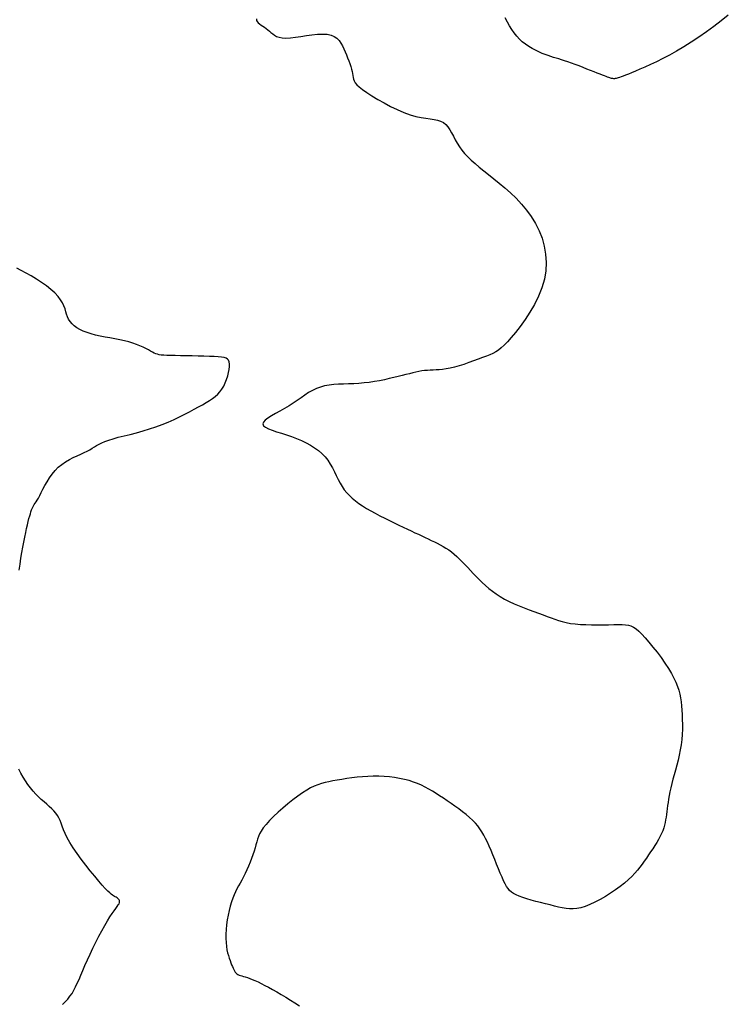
# Model space of a CAD drawing. Header units: millimetres. Extents: x 32690613 to 32693367, y 5343692 to 5344708.
# Tile 982 of 1009: x 32693310 to 32693321, y 5344438 to 5344453. Entities that reach past the tile are written whole.
import ezdxf

# ---------------------------------------------------------------- set-up
doc = ezdxf.new("R2010")
doc.units = ezdxf.units.MM
doc.header["$LTSCALE"] = 20
doc.layers.add('02-DGM_HL_491.50', color=72, linetype='Continuous')

msp = doc.modelspace()

# ---------------------------------------------------------------- linework, layer by layer
at = {"layer": '02-DGM_HL_491.50', "elevation": 491.5, "flags": 128}
for points in [[(32693313.763, 5344453.02), (32693313.765, 5344452.999), (32693313.775, 5344452.981), (32693313.789, 5344452.963), (32693313.809, 5344452.946), (32693313.832, 5344452.93), (32693313.857, 5344452.913), (32693313.883, 5344452.896), (32693313.909, 5344452.878), (32693313.934, 5344452.859), (32693313.958, 5344452.839), (32693313.98, 5344452.818), (32693314.005, 5344452.797), (32693314.032, 5344452.778), (32693314.063, 5344452.761), (32693314.101, 5344452.748), (32693314.147, 5344452.739), (32693314.202, 5344452.737), (32693314.268, 5344452.741), (32693314.343, 5344452.749), (32693314.423, 5344452.761), (32693314.506, 5344452.773), (32693314.59, 5344452.784), (32693314.671, 5344452.793), (32693314.747, 5344452.796), (32693314.815, 5344452.792), (32693314.873, 5344452.78), (32693314.921, 5344452.76), (32693314.961, 5344452.733), (32693314.994, 5344452.7), (32693315.021, 5344452.662), (32693315.045, 5344452.622), (32693315.065, 5344452.578), (32693315.084, 5344452.533), (32693315.102, 5344452.488), (32693315.12, 5344452.443), (32693315.137, 5344452.399), (32693315.152, 5344452.356), (32693315.166, 5344452.315), (32693315.178, 5344452.276), (32693315.188, 5344452.24), (32693315.194, 5344452.207), (32693315.199, 5344452.178), (32693315.202, 5344452.151), (32693315.208, 5344452.125), (32693315.217, 5344452.099), (32693315.233, 5344452.072), (32693315.257, 5344452.042), (32693315.292, 5344452.009), (32693315.341, 5344451.97), (32693315.405, 5344451.925), (32693315.482, 5344451.875), (32693315.568, 5344451.823), (32693315.662, 5344451.771), (32693315.76, 5344451.72), (32693315.858, 5344451.673), (32693315.956, 5344451.631), (32693316.048, 5344451.597), (32693316.134, 5344451.572), (32693316.212, 5344451.555), (32693316.284, 5344451.543), (32693316.348, 5344451.534), (32693316.406, 5344451.525), (32693316.458, 5344451.515), (32693316.504, 5344451.5), (32693316.545, 5344451.48), (32693316.58, 5344451.451), (32693316.611, 5344451.415), (32693316.64, 5344451.373), (32693316.666, 5344451.326), (32693316.693, 5344451.277), (32693316.72, 5344451.225), (32693316.749, 5344451.172), (32693316.782, 5344451.12), (32693316.819, 5344451.069), (32693316.861, 5344451.019), (32693316.907, 5344450.97), (32693316.959, 5344450.921), (32693317.016, 5344450.871), (32693317.077, 5344450.818), (32693317.144, 5344450.764), (32693317.216, 5344450.706), (32693317.294, 5344450.644), (32693317.375, 5344450.579), (32693317.459, 5344450.508), (32693317.543, 5344450.433), (32693317.626, 5344450.354), (32693317.706, 5344450.268), (32693317.782, 5344450.178), (32693317.852, 5344450.081), (32693317.914, 5344449.979), (32693317.968, 5344449.871), (32693318.012, 5344449.759), (32693318.045, 5344449.642), (32693318.066, 5344449.522), (32693318.074, 5344449.4), (32693318.068, 5344449.275), (32693318.047, 5344449.15), (32693318.009, 5344449.023), (32693317.959, 5344448.898), (32693317.899, 5344448.777), (32693317.831, 5344448.66), (32693317.76, 5344448.55), (32693317.688, 5344448.449), (32693317.619, 5344448.36), (32693317.555, 5344448.282), (32693317.499, 5344448.219), (32693317.45, 5344448.169), (32693317.406, 5344448.129), (32693317.364, 5344448.096), (32693317.324, 5344448.071), (32693317.281, 5344448.048), (32693317.235, 5344448.028), (32693317.184, 5344448.007), (32693317.126, 5344447.985), (32693317.062, 5344447.96), (32693316.994, 5344447.935), (32693316.923, 5344447.91), (32693316.851, 5344447.885), (32693316.78, 5344447.863), (32693316.712, 5344447.844), (32693316.647, 5344447.828), (32693316.588, 5344447.816), (32693316.533, 5344447.808), (32693316.483, 5344447.804), (32693316.436, 5344447.801), (32693316.392, 5344447.799), (32693316.349, 5344447.797), (32693316.307, 5344447.795), (32693316.266, 5344447.792), (32693316.224, 5344447.786), (32693316.18, 5344447.779), (32693316.136, 5344447.769), (32693316.089, 5344447.758), (32693316.04, 5344447.746), (32693315.987, 5344447.733), (32693315.931, 5344447.718), (32693315.872, 5344447.703), (32693315.808, 5344447.688), (32693315.74, 5344447.672), (32693315.669, 5344447.657), (32693315.595, 5344447.642), (32693315.519, 5344447.629), (32693315.442, 5344447.617), (32693315.365, 5344447.608), (32693315.287, 5344447.601), (32693315.21, 5344447.596), (32693315.134, 5344447.594), (32693315.059, 5344447.591), (32693314.985, 5344447.589), (32693314.914, 5344447.584), (32693314.845, 5344447.577), (32693314.778, 5344447.565), (32693314.715, 5344447.548), (32693314.655, 5344447.525), (32693314.597, 5344447.497), (32693314.54, 5344447.464), (32693314.485, 5344447.427), (32693314.428, 5344447.389), (32693314.371, 5344447.348), (32693314.311, 5344447.307), (32693314.248, 5344447.266), (32693314.181, 5344447.227), (32693314.113, 5344447.189), (32693314.047, 5344447.153), (32693313.987, 5344447.118), (32693313.934, 5344447.085), (32693313.893, 5344447.054), (32693313.867, 5344447.025), (32693313.858, 5344446.998), (32693313.869, 5344446.973), (32693313.898, 5344446.95), (32693313.942, 5344446.927), (32693313.998, 5344446.905), (32693314.063, 5344446.883), (32693314.135, 5344446.86), (32693314.21, 5344446.837), (32693314.287, 5344446.811), (32693314.361, 5344446.783), (32693314.433, 5344446.753), (32693314.502, 5344446.72), (32693314.567, 5344446.684), (32693314.629, 5344446.645), (32693314.686, 5344446.604), (32693314.738, 5344446.559), (32693314.784, 5344446.51), (32693314.825, 5344446.458), (32693314.861, 5344446.403), (32693314.893, 5344446.346), (32693314.923, 5344446.289), (32693314.952, 5344446.231), (32693314.979, 5344446.175), (32693315.008, 5344446.12), (32693315.038, 5344446.068), (32693315.071, 5344446.02), (32693315.108, 5344445.975), (32693315.147, 5344445.933), (32693315.19, 5344445.893), (32693315.237, 5344445.854), (32693315.287, 5344445.817), (32693315.342, 5344445.78), (32693315.401, 5344445.743), (32693315.465, 5344445.707), (32693315.532, 5344445.67), (32693315.601, 5344445.633), (32693315.672, 5344445.597), (32693315.743, 5344445.561), (32693315.813, 5344445.527), (32693315.882, 5344445.495), (32693315.947, 5344445.464), (32693316.009, 5344445.435), (32693316.067, 5344445.408), (32693316.122, 5344445.382), (32693316.175, 5344445.358), (32693316.225, 5344445.335), (32693316.273, 5344445.312), (32693316.319, 5344445.29), (32693316.365, 5344445.268), (32693316.41, 5344445.247), (32693316.454, 5344445.224), (32693316.497, 5344445.202), (32693316.54, 5344445.178), (32693316.583, 5344445.152), (32693316.625, 5344445.125), (32693316.666, 5344445.095), (32693316.706, 5344445.063), (32693316.747, 5344445.028), (32693316.786, 5344444.99), (32693316.826, 5344444.95), (32693316.866, 5344444.909), (32693316.907, 5344444.866), (32693316.947, 5344444.822), (32693316.989, 5344444.777), (32693317.032, 5344444.732), (32693317.076, 5344444.686), (32693317.122, 5344444.642), (32693317.17, 5344444.597), (32693317.221, 5344444.554), (32693317.274, 5344444.512), (32693317.331, 5344444.471), (32693317.391, 5344444.431), (32693317.455, 5344444.394), (32693317.524, 5344444.358), (32693317.596, 5344444.325), (32693317.67, 5344444.293), (32693317.745, 5344444.263), (32693317.819, 5344444.235), (32693317.892, 5344444.208), (32693317.962, 5344444.183), (32693318.027, 5344444.159), (32693318.089, 5344444.136), (32693318.146, 5344444.114), (32693318.202, 5344444.094), (32693318.257, 5344444.076), (32693318.313, 5344444.059), (32693318.372, 5344444.045), (32693318.436, 5344444.034), (32693318.505, 5344444.025), (32693318.582, 5344444.018), (32693318.664, 5344444.015), (32693318.75, 5344444.013), (32693318.836, 5344444.013), (32693318.921, 5344444.013), (32693319.002, 5344444.014), (32693319.078, 5344444.016), (32693319.145, 5344444.016), (32693319.203, 5344444.016), (32693319.252, 5344444.013), (32693319.296, 5344444.007), (32693319.335, 5344443.996), (32693319.373, 5344443.978), (32693319.41, 5344443.953), (32693319.451, 5344443.919), (32693319.496, 5344443.874), (32693319.547, 5344443.819), (32693319.603, 5344443.753), (32693319.662, 5344443.681), (32693319.723, 5344443.604), (32693319.782, 5344443.524), (32693319.839, 5344443.443), (32693319.891, 5344443.364), (32693319.937, 5344443.29), (32693319.975, 5344443.221), (32693320.005, 5344443.157), (32693320.029, 5344443.097), (32693320.048, 5344443.039), (32693320.062, 5344442.983), (32693320.073, 5344442.926), (32693320.08, 5344442.868), (32693320.087, 5344442.808), (32693320.092, 5344442.743), (32693320.096, 5344442.676), (32693320.099, 5344442.605), (32693320.101, 5344442.532), (32693320.1, 5344442.458), (32693320.096, 5344442.382), (32693320.09, 5344442.305), (32693320.081, 5344442.228), (32693320.068, 5344442.151), (32693320.053, 5344442.075), (32693320.035, 5344441.999), (32693320.016, 5344441.926), (32693319.997, 5344441.853), (32693319.977, 5344441.783), (32693319.959, 5344441.716), (32693319.942, 5344441.651), (32693319.927, 5344441.59), (32693319.915, 5344441.531), (32693319.904, 5344441.475), (32693319.895, 5344441.422), (32693319.887, 5344441.372), (32693319.88, 5344441.324), (32693319.874, 5344441.278), (32693319.868, 5344441.234), (32693319.863, 5344441.191), (32693319.857, 5344441.15), (32693319.851, 5344441.111), (32693319.843, 5344441.071), (32693319.834, 5344441.032), (32693319.822, 5344440.992), (32693319.808, 5344440.951), (32693319.791, 5344440.91), (32693319.77, 5344440.867), (32693319.746, 5344440.822), (32693319.719, 5344440.776), (32693319.69, 5344440.73), (32693319.66, 5344440.683), (32693319.628, 5344440.636), (32693319.597, 5344440.59), (32693319.565, 5344440.544), (32693319.533, 5344440.498), (32693319.501, 5344440.453), (32693319.467, 5344440.408), (32693319.431, 5344440.363), (32693319.391, 5344440.317), (32693319.347, 5344440.27), (32693319.296, 5344440.223), (32693319.24, 5344440.173), (32693319.175, 5344440.123), (32693319.105, 5344440.071), (32693319.031, 5344440.021), (32693318.954, 5344439.973), (32693318.876, 5344439.927), (32693318.799, 5344439.887), (32693318.725, 5344439.852), (32693318.655, 5344439.825), (32693318.591, 5344439.806), (32693318.532, 5344439.794), (32693318.476, 5344439.788), (32693318.422, 5344439.789), (32693318.369, 5344439.794), (32693318.314, 5344439.804), (32693318.257, 5344439.816), (32693318.197, 5344439.831), (32693318.131, 5344439.847), (32693318.062, 5344439.864), (32693317.991, 5344439.882), (32693317.92, 5344439.9), (32693317.851, 5344439.919), (32693317.786, 5344439.939), (32693317.725, 5344439.958), (32693317.672, 5344439.977), (32693317.627, 5344439.996), (32693317.589, 5344440.016), (32693317.557, 5344440.037), (32693317.53, 5344440.061), (32693317.506, 5344440.089), (32693317.484, 5344440.122), (32693317.463, 5344440.16), (32693317.441, 5344440.206), (32693317.417, 5344440.26), (32693317.391, 5344440.32), (32693317.365, 5344440.385), (32693317.337, 5344440.452), (32693317.309, 5344440.522), (32693317.281, 5344440.591), (32693317.253, 5344440.658), (32693317.226, 5344440.722), (32693317.2, 5344440.781), (32693317.173, 5344440.836), (32693317.147, 5344440.886), (32693317.119, 5344440.934), (32693317.089, 5344440.979), (32693317.056, 5344441.023), (32693317.02, 5344441.065), (32693316.979, 5344441.107), (32693316.933, 5344441.149), (32693316.883, 5344441.191), (32693316.83, 5344441.233), (32693316.774, 5344441.274), (32693316.716, 5344441.315), (32693316.658, 5344441.355), (32693316.6, 5344441.395), (32693316.544, 5344441.433), (32693316.489, 5344441.469), (32693316.435, 5344441.504), (32693316.382, 5344441.538), (32693316.329, 5344441.569), (32693316.275, 5344441.599), (32693316.219, 5344441.626), (32693316.161, 5344441.652), (32693316.1, 5344441.674), (32693316.034, 5344441.695), (32693315.965, 5344441.713), (32693315.893, 5344441.728), (32693315.819, 5344441.74), (32693315.742, 5344441.75), (32693315.663, 5344441.757), (32693315.583, 5344441.76), (32693315.502, 5344441.761), (32693315.421, 5344441.758), (32693315.34, 5344441.753), (32693315.26, 5344441.746), (32693315.182, 5344441.736), (32693315.106, 5344441.726), (32693315.033, 5344441.714), (32693314.964, 5344441.702), (32693314.899, 5344441.69), (32693314.84, 5344441.679), (32693314.784, 5344441.666), (32693314.73, 5344441.652), (32693314.677, 5344441.635), (32693314.624, 5344441.614), (32693314.569, 5344441.587), (32693314.511, 5344441.554), (32693314.447, 5344441.514), (32693314.379, 5344441.466), (32693314.306, 5344441.411), (32693314.231, 5344441.351), (32693314.157, 5344441.288), (32693314.085, 5344441.224), (32693314.018, 5344441.161), (32693313.958, 5344441.1), (32693313.907, 5344441.043), (32693313.866, 5344440.992), (32693313.835, 5344440.946), (32693313.811, 5344440.904), (32693313.793, 5344440.863), (32693313.779, 5344440.824), (32693313.767, 5344440.784), (32693313.756, 5344440.742), (32693313.744, 5344440.696), (32693313.729, 5344440.647), (32693313.711, 5344440.594), (32693313.69, 5344440.538), (32693313.668, 5344440.481), (32693313.645, 5344440.424), (32693313.62, 5344440.368), (32693313.595, 5344440.314), (32693313.57, 5344440.263), (32693313.545, 5344440.216), (32693313.521, 5344440.171), (32693313.497, 5344440.129), (32693313.474, 5344440.086), (32693313.452, 5344440.042), (32693313.43, 5344439.996), (32693313.41, 5344439.946), (32693313.391, 5344439.891), (32693313.373, 5344439.83), (32693313.356, 5344439.764), (32693313.342, 5344439.695), (32693313.33, 5344439.623), (32693313.32, 5344439.551), (32693313.313, 5344439.48), (32693313.309, 5344439.411), (32693313.308, 5344439.346), (32693313.311, 5344439.286), (32693313.317, 5344439.231), (32693313.325, 5344439.181), (32693313.335, 5344439.135), (32693313.347, 5344439.093), (32693313.359, 5344439.055), (32693313.371, 5344439.02), (32693313.383, 5344438.987), (32693313.394, 5344438.958), (32693313.405, 5344438.931), (32693313.415, 5344438.907), (32693313.425, 5344438.885), (32693313.436, 5344438.865), (32693313.447, 5344438.848), (32693313.46, 5344438.834), (32693313.473, 5344438.822), (32693313.488, 5344438.812), (32693313.505, 5344438.804), (32693313.525, 5344438.797), (32693313.546, 5344438.791), (32693313.571, 5344438.784), (32693313.598, 5344438.776), (32693313.629, 5344438.767), (32693313.663, 5344438.755), (32693313.701, 5344438.74), (32693313.742, 5344438.722), (32693313.787, 5344438.702), (32693313.836, 5344438.678), (32693313.888, 5344438.651), (32693313.944, 5344438.622), (32693314.003, 5344438.589), (32693314.066, 5344438.554), (32693314.131, 5344438.515), (32693314.199, 5344438.475), (32693314.268, 5344438.433), (32693314.337, 5344438.391), (32693314.406, 5344438.349)], [(32693320.783, 5344453.076), (32693320.679, 5344452.993), (32693320.57, 5344452.909), (32693320.458, 5344452.828), (32693320.345, 5344452.749), (32693320.233, 5344452.675), (32693320.122, 5344452.605), (32693320.013, 5344452.541), (32693319.908, 5344452.483), (32693319.808, 5344452.431), (32693319.713, 5344452.384), (32693319.624, 5344452.342), (32693319.542, 5344452.305), (32693319.468, 5344452.273), (32693319.402, 5344452.245), (32693319.345, 5344452.221), (32693319.296, 5344452.201), (32693319.255, 5344452.184), (32693319.22, 5344452.171), (32693319.191, 5344452.16), (32693319.167, 5344452.151), (32693319.146, 5344452.145), (32693319.129, 5344452.14), (32693319.114, 5344452.136), (32693319.101, 5344452.134), (32693319.089, 5344452.132), (32693319.078, 5344452.132), (32693319.067, 5344452.133), (32693319.056, 5344452.134), (32693319.045, 5344452.137), (32693319.033, 5344452.14), (32693319.02, 5344452.144), (32693319.004, 5344452.149), (32693318.986, 5344452.155), (32693318.965, 5344452.163), (32693318.94, 5344452.173), (32693318.91, 5344452.184), (32693318.875, 5344452.198), (32693318.834, 5344452.214), (32693318.787, 5344452.233), (32693318.735, 5344452.254), (32693318.68, 5344452.276), (32693318.622, 5344452.299), (32693318.563, 5344452.322), (32693318.505, 5344452.344), (32693318.448, 5344452.365), (32693318.396, 5344452.384), (32693318.347, 5344452.4), (32693318.302, 5344452.413), (32693318.26, 5344452.426), (32693318.22, 5344452.438), (32693318.181, 5344452.449), (32693318.142, 5344452.462), (32693318.101, 5344452.475), (32693318.058, 5344452.491), (32693318.012, 5344452.509), (32693317.964, 5344452.531), (32693317.914, 5344452.555), (32693317.864, 5344452.582), (32693317.814, 5344452.612), (32693317.765, 5344452.646), (32693317.718, 5344452.682), (32693317.675, 5344452.722), (32693317.635, 5344452.766), (32693317.598, 5344452.813), (32693317.563, 5344452.863), (32693317.53, 5344452.917), (32693317.497, 5344452.975), (32693317.464, 5344453.036)], [(32693310.235, 5344444.824), (32693310.247, 5344444.914), (32693310.26, 5344445.001), (32693310.273, 5344445.085), (32693310.288, 5344445.166), (32693310.303, 5344445.243), (32693310.318, 5344445.316), (32693310.332, 5344445.383), (32693310.345, 5344445.444), (32693310.358, 5344445.499), (32693310.369, 5344445.548), (32693310.38, 5344445.592), (32693310.39, 5344445.631), (32693310.4, 5344445.664), (32693310.409, 5344445.694), (32693310.418, 5344445.72), (32693310.428, 5344445.743), (32693310.438, 5344445.763), (32693310.448, 5344445.781), (32693310.459, 5344445.8), (32693310.472, 5344445.819), (32693310.486, 5344445.841), (32693310.501, 5344445.866), (32693310.519, 5344445.897), (32693310.539, 5344445.934), (32693310.562, 5344445.978), (32693310.588, 5344446.027), (32693310.617, 5344446.081), (32693310.649, 5344446.138), (32693310.684, 5344446.195), (32693310.724, 5344446.251), (32693310.768, 5344446.305), (32693310.816, 5344446.355), (32693310.868, 5344446.398), (32693310.924, 5344446.437), (32693310.981, 5344446.471), (32693311.039, 5344446.5), (32693311.096, 5344446.527), (32693311.15, 5344446.551), (32693311.2, 5344446.574), (32693311.246, 5344446.595), (32693311.285, 5344446.616), (32693311.32, 5344446.637), (32693311.353, 5344446.657), (32693311.386, 5344446.678), (32693311.422, 5344446.698), (32693311.462, 5344446.718), (32693311.509, 5344446.738), (32693311.566, 5344446.758), (32693311.633, 5344446.779), (32693311.709, 5344446.8), (32693311.794, 5344446.821), (32693311.885, 5344446.844), (32693311.979, 5344446.869), (32693312.076, 5344446.895), (32693312.174, 5344446.924), (32693312.269, 5344446.956), (32693312.362, 5344446.99), (32693312.452, 5344447.026), (32693312.538, 5344447.065), (32693312.619, 5344447.103), (32693312.697, 5344447.142), (32693312.77, 5344447.181), (32693312.839, 5344447.218), (32693312.903, 5344447.253), (32693312.961, 5344447.285), (32693313.015, 5344447.316), (32693313.065, 5344447.346), (32693313.109, 5344447.376), (32693313.15, 5344447.407), (32693313.187, 5344447.44), (32693313.22, 5344447.476), (32693313.25, 5344447.517), (32693313.276, 5344447.562), (32693313.3, 5344447.61), (32693313.319, 5344447.661), (32693313.336, 5344447.712), (32693313.348, 5344447.762), (32693313.357, 5344447.809), (32693313.362, 5344447.852), (32693313.362, 5344447.89), (32693313.359, 5344447.92), (32693313.35, 5344447.945), (32693313.335, 5344447.963), (32693313.313, 5344447.977), (32693313.283, 5344447.987), (32693313.244, 5344447.994), (32693313.195, 5344447.998), (32693313.134, 5344448.002), (32693313.063, 5344448.004), (32693312.982, 5344448.006), (32693312.896, 5344448.008), (32693312.807, 5344448.01), (32693312.718, 5344448.011), (32693312.633, 5344448.013), (32693312.555, 5344448.014), (32693312.486, 5344448.016), (32693312.43, 5344448.017), (32693312.384, 5344448.02), (32693312.347, 5344448.023), (32693312.317, 5344448.028), (32693312.291, 5344448.034), (32693312.267, 5344448.042), (32693312.244, 5344448.052), (32693312.218, 5344448.065), (32693312.189, 5344448.081), (32693312.157, 5344448.099), (32693312.119, 5344448.119), (32693312.078, 5344448.139), (32693312.031, 5344448.161), (32693311.981, 5344448.181), (32693311.925, 5344448.201), (32693311.864, 5344448.22), (32693311.799, 5344448.236), (32693311.729, 5344448.251), (32693311.657, 5344448.265), (32693311.584, 5344448.278), (32693311.511, 5344448.291), (32693311.439, 5344448.305), (32693311.369, 5344448.321), (32693311.304, 5344448.338), (32693311.243, 5344448.358), (32693311.187, 5344448.38), (32693311.137, 5344448.404), (32693311.093, 5344448.43), (32693311.053, 5344448.458), (32693311.02, 5344448.489), (32693310.992, 5344448.521), (32693310.969, 5344448.555), (32693310.953, 5344448.591), (32693310.94, 5344448.629), (32693310.928, 5344448.668), (32693310.916, 5344448.71), (32693310.9, 5344448.753), (32693310.88, 5344448.798), (32693310.851, 5344448.845), (32693310.813, 5344448.895), (32693310.764, 5344448.946), (32693310.705, 5344448.998), (32693310.638, 5344449.051), (32693310.566, 5344449.103), (32693310.49, 5344449.153), (32693310.414, 5344449.2), (32693310.338, 5344449.243), (32693310.265, 5344449.282), (32693310.198, 5344449.315)], [(32693310.878, 5344438.366), (32693310.918, 5344438.406), (32693310.956, 5344438.446), (32693310.99, 5344438.488), (32693311.021, 5344438.532), (32693311.048, 5344438.579), (32693311.074, 5344438.629), (32693311.099, 5344438.682), (32693311.124, 5344438.74), (32693311.15, 5344438.803), (32693311.179, 5344438.872), (32693311.212, 5344438.947), (32693311.248, 5344439.029), (32693311.288, 5344439.115), (32693311.331, 5344439.204), (32693311.375, 5344439.293), (32693311.42, 5344439.381), (32693311.464, 5344439.464), (32693311.507, 5344439.542), (32693311.547, 5344439.611), (32693311.583, 5344439.67), (32693311.616, 5344439.719), (32693311.645, 5344439.76), (32693311.67, 5344439.794), (32693311.691, 5344439.823), (32693311.707, 5344439.846), (32693311.719, 5344439.865), (32693311.726, 5344439.882), (32693311.728, 5344439.897), (32693311.726, 5344439.911), (32693311.721, 5344439.923), (32693311.712, 5344439.934), (32693311.702, 5344439.944), (32693311.69, 5344439.953), (32693311.677, 5344439.961), (32693311.664, 5344439.967), (32693311.651, 5344439.974), (32693311.638, 5344439.981), (32693311.623, 5344439.991), (32693311.604, 5344440.005), (32693311.581, 5344440.025), (32693311.552, 5344440.054), (32693311.515, 5344440.091), (32693311.471, 5344440.141), (32693311.418, 5344440.202), (32693311.357, 5344440.274), (32693311.292, 5344440.354), (32693311.225, 5344440.438), (32693311.158, 5344440.526), (32693311.095, 5344440.613), (32693311.037, 5344440.697), (32693310.988, 5344440.775), (32693310.948, 5344440.846), (32693310.917, 5344440.909), (32693310.893, 5344440.966), (32693310.874, 5344441.016), (32693310.857, 5344441.062), (32693310.842, 5344441.104), (32693310.825, 5344441.142), (32693310.805, 5344441.178), (32693310.78, 5344441.212), (32693310.751, 5344441.245), (32693310.718, 5344441.278), (32693310.682, 5344441.31), (32693310.644, 5344441.344), (32693310.604, 5344441.378), (32693310.563, 5344441.414), (32693310.522, 5344441.453), (32693310.481, 5344441.495), (32693310.441, 5344441.539), (32693310.401, 5344441.587), (32693310.363, 5344441.637), (32693310.327, 5344441.69), (32693310.293, 5344441.745), (32693310.26, 5344441.804), (32693310.231, 5344441.865)]]:
    msp.add_lwpolyline(points, dxfattribs=at)

doc.saveas('drawing.dxf')
